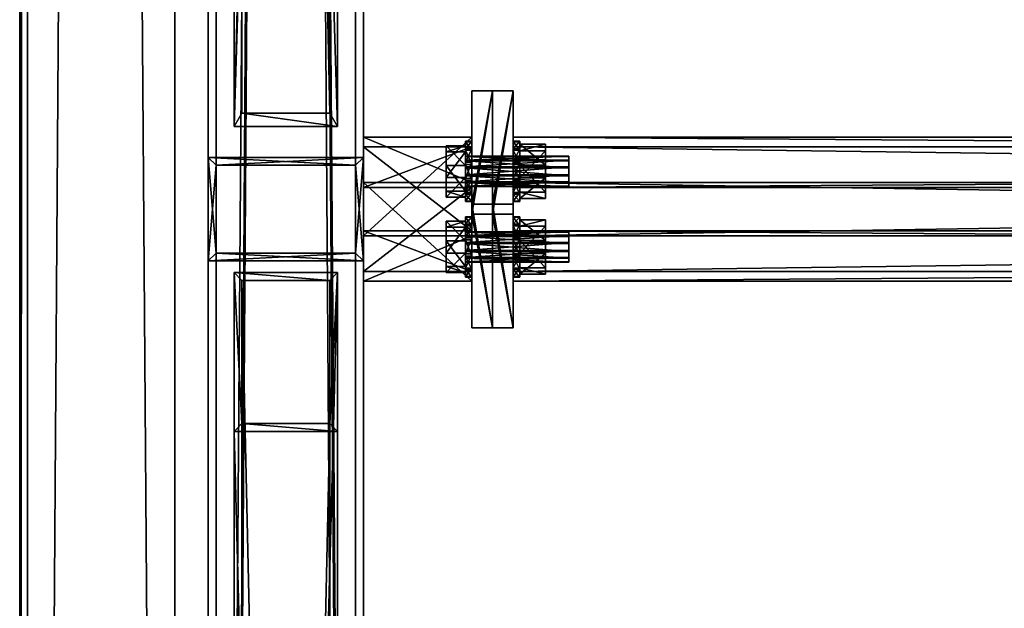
# Model space of a CAD drawing. Header units: millimetres. Extents: x 60485 to 71303, y 100 to 16900.
# Tile 714 of 1056: x 60497 to 60878, y 10046 to 10273. Entities that reach past the tile are written whole.
import ezdxf

# ---------------------------------------------------------------- set-up
doc = ezdxf.new("R2010")
doc.units = ezdxf.units.MM
for name, color, linetype in [('13', 7, 'Continuous'), ('3', 7, 'Continuous'), ('4', 7, 'Continuous'), ('6', 7, 'Continuous'), ('99', 7, 'Continuous')]:
    doc.layers.add(name, color=color, linetype=linetype)

msp = doc.modelspace()

# ---------------------------------------------------------------- meshes
at = {"layer": '13', "color": 30}
mesh = msp.add_polyface(dxfattribs=at)
corners = [(60497, 8529.52, 5694.2), (60497, 8511.98, 5636.83), (60497, 16871.02, 3081.12), (60497, 16888.56, 3138.5), (60500, 8511.98, 5636.83), (60500, 16871.02, 3081.12), (60500, 8528.65, 5691.34), (60500, 16887.68, 3135.63), (60557, 8528.65, 5691.34), (60557, 16887.68, 3135.63), (60557, 8529.52, 5694.2), (60557, 16888.56, 3138.5)]
mesh.append_faces([[corners[k] for k in face] for face in [(0, 2, 3, 3), (1, 5, 2, 2), (4, 7, 5, 5), (6, 9, 7, 7), (8, 11, 9, 9), (10, 3, 11, 11), (0, 4, 1, 1), (8, 0, 10, 10), (7, 2, 5, 5)]], dxfattribs={"vtx0": -1, "color": 30})
mesh.append_faces([[corners[k] for k in face] for face in [(4, 0, 6, 6), (6, 0, 8, 8), (3, 7, 11, 11)]], dxfattribs={"vtx0": -1, "vtx1": -1, "color": 30})
mesh.append_faces([[corners[k] for k in face] for face in [(7, 3, 2, 2)]], dxfattribs={"vtx0": -1, "vtx2": -1, "vtx3": -1, "color": 30})
mesh.append_faces([[corners[k] for k in face] for face in [(9, 11, 7, 7)]], dxfattribs={"vtx1": -1, "color": 30})
mesh.append_faces([[corners[k] for k in face] for face in [(0, 1, 2, 2), (1, 4, 5, 5), (4, 6, 7, 7), (6, 8, 9, 9), (8, 10, 11, 11), (10, 0, 3, 3)]], dxfattribs={"vtx2": -1, "vtx3": -1, "color": 30})
at = {"layer": '13', "color": 7}
mesh = msp.add_polyface(dxfattribs=at)
corners = [(60709.5, 10208.88, 5057.29), (60669.5, 10208.77, 5054.18), (60669.5, 10208.88, 5057.29), (60709.5, 10208.77, 5054.18), (60669.5, 10210.23, 5051.44), (60709.5, 10210.23, 5051.44), (60669.5, 10212.86, 5049.79), (60709.5, 10212.86, 5049.79), (60669.5, 10215.97, 5049.69), (60709.5, 10213.27, 5061.38), (60669.5, 10210.53, 5059.92), (60669.5, 10213.27, 5061.38), (60709.5, 10210.53, 5059.92), (60669.5, 10216.37, 5061.27), (60669.5, 10219.01, 5059.62), (60669.5, 10220.46, 5056.88), (60669.5, 10220.36, 5053.78), (60669.5, 10218.71, 5051.14), (60669.5, 10204.68, 5058.57), (60669.5, 10207.02, 5048.44), (60662, 10207.02, 5048.44), (60662, 10204.68, 5058.57), (60669.5, 10216.96, 5045.41), (60662, 10216.96, 5045.41), (60669.5, 10212.28, 5065.66), (60662, 10212.28, 5065.66), (60669.5, 10224.56, 5052.49), (60669.5, 10222.22, 5062.62), (60662, 10222.22, 5062.62), (60662, 10224.56, 5052.49), (60672, 10203.14, 5059.04), (60672, 10202.93, 5052.83), (60669.5, 10202.93, 5052.83), (60669.5, 10203.14, 5059.04), (60672, 10205.84, 5047.35), (60669.5, 10205.84, 5047.35), (60672, 10211.11, 5044.06), (60669.5, 10211.11, 5044.06), (60669.5, 10217.32, 5043.84), (60672, 10218.13, 5067.01), (60672, 10211.92, 5067.22), (60669.5, 10211.92, 5067.22), (60672, 10206.43, 5064.31), (60669.5, 10206.43, 5064.31), (60672, 10217.32, 5043.84), (60672, 10226.09, 5052.02), (60672, 10226.31, 5058.23), (60672, 10223.39, 5063.72), (60669.5, 10218.13, 5067.01), (60669.5, 10223.39, 5063.72), (60669.5, 10226.31, 5058.23), (60669.5, 10226.09, 5052.02), (60669.5, 10222.8, 5046.76)]
mesh.append_faces([[corners[k] for k in face] for face in [(0, 1, 2, 2), (3, 4, 1, 1), (5, 6, 4, 4), (7, 8, 6, 6), (9, 10, 11, 11), (12, 2, 10, 10), (10, 13, 11, 11), (18, 20, 21, 21), (19, 23, 20, 20), (24, 21, 25, 25), (27, 18, 24, 24), (21, 28, 25, 25), (30, 32, 33, 33), (31, 35, 32, 32), (34, 37, 35, 35), (36, 38, 37, 37), (40, 43, 41, 41), (42, 33, 43, 43), (34, 44, 36, 36), (39, 42, 40, 40), (43, 48, 41, 41)]], dxfattribs={"vtx0": -1, "color": 7})
mesh.append_faces([[corners[k] for k in face] for face in [(14, 10, 2, 2), (15, 2, 1, 1), (16, 1, 4, 4), (17, 4, 6, 6), (26, 19, 18, 18), (29, 21, 20, 20), (45, 34, 31, 31), (46, 31, 30, 30), (47, 30, 42, 42), (49, 43, 33, 33), (50, 33, 32, 32), (51, 32, 35, 35), (52, 35, 37, 37)]], dxfattribs={"vtx0": -1, "vtx2": -1, "vtx3": -1, "color": 7})
mesh.append_faces([[corners[k] for k in face] for face in [(18, 19, 20, 20), (19, 22, 23, 23), (24, 18, 21, 21), (30, 31, 32, 32), (31, 34, 35, 35), (34, 36, 37, 37), (39, 40, 41, 41), (40, 42, 43, 43), (42, 30, 33, 33)]], dxfattribs={"vtx2": -1, "vtx3": -1, "color": 7})
mesh = msp.add_polyface(dxfattribs=at)
corners = [(60709.5, 10215.97, 5049.69), (60669.5, 10218.71, 5051.14), (60669.5, 10215.97, 5049.69), (60709.5, 10218.71, 5051.14), (60669.5, 10220.36, 5053.78), (60709.5, 10220.36, 5053.78), (60669.5, 10220.46, 5056.88), (60709.5, 10220.46, 5056.88), (60669.5, 10219.01, 5059.62), (60709.5, 10219.01, 5059.62), (60669.5, 10216.37, 5061.27), (60709.5, 10216.37, 5061.27), (60669.5, 10213.27, 5061.38), (60669.5, 10210.53, 5059.92), (60669.5, 10208.88, 5057.29), (60669.5, 10208.77, 5054.18), (60669.5, 10210.23, 5051.44), (60669.5, 10212.86, 5049.79), (60669.5, 10216.96, 5045.41), (60669.5, 10224.56, 5052.49), (60662, 10224.56, 5052.49), (60662, 10216.96, 5045.41), (60669.5, 10222.22, 5062.62), (60662, 10222.22, 5062.62), (60669.5, 10212.28, 5065.66), (60662, 10212.28, 5065.66), (60669.5, 10207.02, 5048.44), (60669.5, 10204.68, 5058.57), (60662, 10204.68, 5058.57), (60662, 10207.02, 5048.44), (60672, 10211.11, 5044.06), (60672, 10217.32, 5043.84), (60669.5, 10217.32, 5043.84), (60672, 10222.8, 5046.76), (60669.5, 10222.8, 5046.76), (60672, 10226.09, 5052.02), (60669.5, 10226.09, 5052.02), (60672, 10226.31, 5058.23), (60669.5, 10226.31, 5058.23), (60672, 10223.39, 5063.72), (60669.5, 10223.39, 5063.72), (60672, 10218.13, 5067.01), (60669.5, 10218.13, 5067.01), (60669.5, 10211.92, 5067.22), (60672, 10205.84, 5047.35), (60672, 10202.93, 5052.83), (60672, 10203.14, 5059.04), (60672, 10206.43, 5064.31), (60669.5, 10206.43, 5064.31), (60669.5, 10203.14, 5059.04), (60669.5, 10202.93, 5052.83), (60669.5, 10205.84, 5047.35), (60669.5, 10211.11, 5044.06)]
mesh.append_faces([[corners[k] for k in face] for face in [(0, 1, 2, 2), (3, 4, 1, 1), (5, 6, 4, 4), (7, 8, 6, 6), (9, 10, 8, 8), (11, 12, 10, 10), (1, 17, 2, 2), (18, 20, 21, 21), (19, 23, 20, 20), (22, 25, 23, 23), (26, 19, 18, 18), (20, 29, 21, 21), (31, 34, 32, 32), (33, 36, 34, 34), (35, 38, 36, 36), (37, 40, 38, 38), (39, 42, 40, 40), (41, 43, 42, 42), (34, 52, 32, 32)]], dxfattribs={"vtx0": -1, "color": 7})
mesh.append_faces([[corners[k] for k in face] for face in [(10, 13, 8, 8), (8, 14, 6, 6), (6, 15, 4, 4), (4, 16, 1, 1), (19, 27, 22, 22), (23, 28, 20, 20), (31, 44, 33, 33), (33, 44, 35, 35), (35, 45, 37, 37), (37, 46, 39, 39), (39, 47, 41, 41), (42, 48, 40, 40), (40, 49, 38, 38), (38, 50, 36, 36), (36, 51, 34, 34)]], dxfattribs={"vtx0": -1, "vtx1": -1, "color": 7})
mesh.append_faces([[corners[k] for k in face] for face in [(18, 19, 20, 20), (19, 22, 23, 23), (22, 24, 25, 25), (30, 31, 32, 32), (31, 33, 34, 34), (33, 35, 36, 36), (35, 37, 38, 38), (37, 39, 40, 40), (39, 41, 42, 42)]], dxfattribs={"vtx2": -1, "vtx3": -1, "color": 7})
mesh = msp.add_polyface(dxfattribs=at)
corners = [(60709.5, 10208.88, 5057.29), (60709.5, 10208.77, 5054.18), (60669.5, 10208.77, 5054.18), (60709.5, 10210.23, 5051.44), (60669.5, 10210.23, 5051.44), (60709.5, 10212.86, 5049.79), (60669.5, 10212.86, 5049.79), (60709.5, 10216.37, 5061.27), (60709.5, 10213.27, 5061.38), (60669.5, 10213.27, 5061.38), (60709.5, 10210.53, 5059.92), (60669.5, 10210.53, 5059.92), (60669.5, 10208.88, 5057.29), (60709.5, 10218.71, 5051.14), (60709.5, 10220.36, 5053.78), (60709.5, 10220.46, 5056.88), (60709.5, 10219.01, 5059.62), (60700.5, 10204.13, 5058.74), (60700.5, 10206.6, 5048.05), (60690.5, 10206.6, 5048.05), (60690.5, 10204.13, 5058.74), (60700.5, 10217.09, 5044.84), (60690.5, 10217.09, 5044.84), (60700.5, 10212.15, 5066.22), (60690.5, 10212.15, 5066.22), (60700.5, 10222.64, 5063.01), (60690.5, 10222.64, 5063.01), (60690.5, 10203.14, 5059.04), (60690.5, 10202.93, 5052.83), (60688, 10202.93, 5052.83), (60688, 10203.14, 5059.04), (60690.5, 10205.84, 5047.35), (60688, 10205.84, 5047.35), (60690.5, 10211.11, 5044.06), (60688, 10211.11, 5044.06), (60688, 10217.32, 5043.84), (60690.5, 10218.13, 5067.01), (60690.5, 10211.92, 5067.22), (60688, 10211.92, 5067.22), (60690.5, 10206.43, 5064.31), (60688, 10206.43, 5064.31), (60690.5, 10217.32, 5043.84), (60690.5, 10226.09, 5052.02), (60690.5, 10226.31, 5058.23), (60690.5, 10223.39, 5063.72), (60688, 10218.13, 5067.01), (60688, 10223.39, 5063.72), (60688, 10226.31, 5058.23), (60688, 10226.09, 5052.02), (60688, 10222.8, 5046.76)]
mesh.append_faces([[corners[k] for k in face] for face in [(7, 10, 8, 8), (17, 19, 20, 20), (18, 22, 19, 19), (23, 20, 24, 24), (25, 17, 23, 23), (20, 26, 24, 24), (27, 29, 30, 30), (28, 32, 29, 29), (31, 34, 32, 32), (33, 35, 34, 34), (37, 40, 38, 38), (39, 30, 40, 40), (31, 41, 33, 33), (36, 39, 37, 37), (40, 45, 38, 38)]], dxfattribs={"vtx0": -1, "color": 7})
mesh.append_faces([[corners[k] for k in face] for face in [(13, 5, 3, 3), (14, 3, 1, 1), (15, 1, 0, 0), (16, 0, 10, 10), (25, 18, 17, 17), (26, 20, 19, 19), (42, 31, 28, 28), (43, 28, 27, 27), (44, 27, 39, 39), (46, 40, 30, 30), (47, 30, 29, 29), (48, 29, 32, 32), (49, 32, 34, 34)]], dxfattribs={"vtx0": -1, "vtx2": -1, "vtx3": -1, "color": 7})
mesh.append_faces([[corners[k] for k in face] for face in [(0, 1, 2, 2), (1, 3, 4, 4), (3, 5, 6, 6), (7, 8, 9, 9), (8, 10, 11, 11), (10, 0, 12, 12), (17, 18, 19, 19), (18, 21, 22, 22), (23, 17, 20, 20), (27, 28, 29, 29), (28, 31, 32, 32), (31, 33, 34, 34), (36, 37, 38, 38), (37, 39, 40, 40), (39, 27, 30, 30)]], dxfattribs={"vtx2": -1, "vtx3": -1, "color": 7})
mesh = msp.add_polyface(dxfattribs=at)
corners = [(60709.5, 10212.86, 5049.79), (60709.5, 10215.97, 5049.69), (60669.5, 10215.97, 5049.69), (60709.5, 10218.71, 5051.14), (60669.5, 10218.71, 5051.14), (60709.5, 10220.36, 5053.78), (60669.5, 10220.36, 5053.78), (60709.5, 10220.46, 5056.88), (60669.5, 10220.46, 5056.88), (60709.5, 10219.01, 5059.62), (60669.5, 10219.01, 5059.62), (60709.5, 10216.37, 5061.27), (60669.5, 10216.37, 5061.27), (60709.5, 10210.23, 5051.44), (60709.5, 10208.77, 5054.18), (60709.5, 10208.88, 5057.29), (60709.5, 10210.53, 5059.92), (60700.5, 10217.09, 5044.84), (60700.5, 10225.11, 5052.32), (60690.5, 10225.11, 5052.32), (60690.5, 10217.09, 5044.84), (60700.5, 10222.64, 5063.01), (60690.5, 10222.64, 5063.01), (60700.5, 10212.15, 5066.22), (60690.5, 10212.15, 5066.22), (60700.5, 10206.6, 5048.05), (60690.5, 10206.6, 5048.05), (60690.5, 10211.11, 5044.06), (60690.5, 10217.32, 5043.84), (60688, 10217.32, 5043.84), (60690.5, 10222.8, 5046.76), (60688, 10222.8, 5046.76), (60690.5, 10226.09, 5052.02), (60688, 10226.09, 5052.02), (60690.5, 10226.31, 5058.23), (60688, 10226.31, 5058.23), (60690.5, 10223.39, 5063.72), (60688, 10223.39, 5063.72), (60690.5, 10218.13, 5067.01), (60688, 10218.13, 5067.01), (60688, 10211.92, 5067.22), (60690.5, 10205.84, 5047.35), (60690.5, 10202.93, 5052.83), (60690.5, 10203.14, 5059.04), (60690.5, 10206.43, 5064.31), (60688, 10206.43, 5064.31), (60688, 10203.14, 5059.04), (60688, 10202.93, 5052.83), (60688, 10205.84, 5047.35), (60688, 10211.11, 5044.06)]
mesh.append_faces([[corners[k] for k in face] for face in [(0, 3, 1, 1), (17, 19, 20, 20), (18, 22, 19, 19), (21, 24, 22, 22), (25, 18, 17, 17), (19, 26, 20, 20), (28, 31, 29, 29), (30, 33, 31, 31), (32, 35, 33, 33), (34, 37, 35, 35), (36, 39, 37, 37), (38, 40, 39, 39), (31, 49, 29, 29)]], dxfattribs={"vtx0": -1, "color": 7})
mesh.append_faces([[corners[k] for k in face] for face in [(3, 13, 5, 5), (5, 14, 7, 7), (7, 15, 9, 9), (9, 16, 11, 11), (18, 25, 21, 21), (22, 26, 19, 19), (28, 41, 30, 30), (30, 41, 32, 32), (32, 42, 34, 34), (34, 43, 36, 36), (36, 44, 38, 38), (39, 45, 37, 37), (37, 46, 35, 35), (35, 47, 33, 33), (33, 48, 31, 31)]], dxfattribs={"vtx0": -1, "vtx1": -1, "color": 7})
mesh.append_faces([[corners[k] for k in face] for face in [(0, 1, 2, 2), (1, 3, 4, 4), (3, 5, 6, 6), (5, 7, 8, 8), (7, 9, 10, 10), (9, 11, 12, 12), (17, 18, 19, 19), (18, 21, 22, 22), (21, 23, 24, 24), (27, 28, 29, 29), (28, 30, 31, 31), (30, 32, 33, 33), (32, 34, 35, 35), (34, 36, 37, 37), (36, 38, 39, 39)]], dxfattribs={"vtx2": -1, "vtx3": -1, "color": 7})
mesh = msp.add_polyface(dxfattribs=at)
corners = [(60709.5, 10179.64, 4961.66), (60669.5, 10179.54, 4958.55), (60669.5, 10179.64, 4961.66), (60709.5, 10179.54, 4958.55), (60669.5, 10180.99, 4955.81), (60709.5, 10180.99, 4955.81), (60669.5, 10183.63, 4954.16), (60709.5, 10183.63, 4954.16), (60669.5, 10186.73, 4954.05), (60709.5, 10184.03, 4965.75), (60669.5, 10181.29, 4964.29), (60669.5, 10184.03, 4965.75), (60709.5, 10181.29, 4964.29), (60669.5, 10187.14, 4965.64), (60669.5, 10189.77, 4963.99), (60669.5, 10191.23, 4961.25), (60669.5, 10191.12, 4958.15), (60669.5, 10189.47, 4955.51), (60669.5, 10175.44, 4962.94), (60669.5, 10177.78, 4952.81), (60662, 10177.78, 4952.81), (60662, 10175.44, 4962.94), (60669.5, 10187.72, 4949.78), (60662, 10187.72, 4949.78), (60669.5, 10183.04, 4970.03), (60662, 10183.04, 4970.03), (60669.5, 10195.32, 4956.86), (60669.5, 10192.98, 4966.99), (60662, 10192.98, 4966.99), (60662, 10195.32, 4956.86), (60672, 10173.91, 4963.41), (60672, 10173.69, 4957.2), (60669.5, 10173.69, 4957.2), (60669.5, 10173.91, 4963.41), (60672, 10176.61, 4951.72), (60669.5, 10176.61, 4951.72), (60672, 10181.87, 4948.43), (60669.5, 10181.87, 4948.43), (60669.5, 10188.08, 4948.21), (60672, 10188.89, 4971.38), (60672, 10182.68, 4971.59), (60669.5, 10182.68, 4971.59), (60672, 10177.2, 4968.68), (60669.5, 10177.2, 4968.68), (60672, 10193.57, 4951.12), (60672, 10196.86, 4956.39), (60672, 10197.07, 4962.6), (60672, 10194.16, 4968.09), (60669.5, 10188.89, 4971.38), (60669.5, 10194.16, 4968.09), (60669.5, 10197.07, 4962.6), (60669.5, 10196.86, 4956.39), (60669.5, 10193.57, 4951.12)]
mesh.append_faces([[corners[k] for k in face] for face in [(0, 1, 2, 2), (3, 4, 1, 1), (5, 6, 4, 4), (7, 8, 6, 6), (9, 10, 11, 11), (12, 2, 10, 10), (10, 13, 11, 11), (18, 20, 21, 21), (19, 23, 20, 20), (24, 21, 25, 25), (27, 18, 24, 24), (21, 28, 25, 25), (30, 32, 33, 33), (31, 35, 32, 32), (34, 37, 35, 35), (36, 38, 37, 37), (40, 43, 41, 41), (42, 33, 43, 43), (39, 42, 40, 40), (43, 48, 41, 41)]], dxfattribs={"vtx0": -1, "color": 7})
mesh.append_faces([[corners[k] for k in face] for face in [(14, 10, 2, 2), (15, 2, 1, 1), (16, 1, 4, 4), (17, 4, 6, 6), (26, 19, 18, 18), (29, 21, 20, 20), (44, 36, 34, 34), (45, 34, 31, 31), (46, 31, 30, 30), (47, 30, 42, 42), (49, 43, 33, 33), (50, 33, 32, 32), (51, 32, 35, 35), (52, 35, 37, 37)]], dxfattribs={"vtx0": -1, "vtx2": -1, "vtx3": -1, "color": 7})
mesh.append_faces([[corners[k] for k in face] for face in [(18, 19, 20, 20), (19, 22, 23, 23), (24, 18, 21, 21), (30, 31, 32, 32), (31, 34, 35, 35), (34, 36, 37, 37), (39, 40, 41, 41), (40, 42, 43, 43), (42, 30, 33, 33)]], dxfattribs={"vtx2": -1, "vtx3": -1, "color": 7})
mesh = msp.add_polyface(dxfattribs=at)
corners = [(60709.5, 10186.73, 4954.05), (60669.5, 10189.47, 4955.51), (60669.5, 10186.73, 4954.05), (60709.5, 10189.47, 4955.51), (60669.5, 10191.12, 4958.15), (60709.5, 10191.12, 4958.15), (60669.5, 10191.23, 4961.25), (60709.5, 10191.23, 4961.25), (60669.5, 10189.77, 4963.99), (60709.5, 10189.77, 4963.99), (60669.5, 10187.14, 4965.64), (60709.5, 10187.14, 4965.64), (60669.5, 10184.03, 4965.75), (60669.5, 10181.29, 4964.29), (60669.5, 10179.64, 4961.66), (60669.5, 10179.54, 4958.55), (60669.5, 10180.99, 4955.81), (60669.5, 10183.63, 4954.16), (60669.5, 10187.72, 4949.78), (60669.5, 10195.32, 4956.86), (60662, 10195.32, 4956.86), (60662, 10187.72, 4949.78), (60669.5, 10192.98, 4966.99), (60662, 10192.98, 4966.99), (60669.5, 10183.04, 4970.03), (60662, 10183.04, 4970.03), (60669.5, 10177.78, 4952.81), (60669.5, 10175.44, 4962.94), (60662, 10175.44, 4962.94), (60662, 10177.78, 4952.81), (60672, 10181.87, 4948.43), (60672, 10188.08, 4948.21), (60669.5, 10188.08, 4948.21), (60672, 10193.57, 4951.12), (60669.5, 10193.57, 4951.12), (60672, 10196.86, 4956.39), (60669.5, 10196.86, 4956.39), (60672, 10197.07, 4962.6), (60669.5, 10197.07, 4962.6), (60672, 10194.16, 4968.09), (60669.5, 10194.16, 4968.09), (60672, 10188.89, 4971.38), (60669.5, 10188.89, 4971.38), (60669.5, 10182.68, 4971.59), (60672, 10176.61, 4951.72), (60672, 10173.69, 4957.2), (60672, 10173.91, 4963.41), (60672, 10177.2, 4968.68), (60669.5, 10177.2, 4968.68), (60669.5, 10173.91, 4963.41), (60669.5, 10173.69, 4957.2), (60669.5, 10176.61, 4951.72), (60669.5, 10181.87, 4948.43)]
mesh.append_faces([[corners[k] for k in face] for face in [(0, 1, 2, 2), (3, 4, 1, 1), (5, 6, 4, 4), (7, 8, 6, 6), (9, 10, 8, 8), (11, 12, 10, 10), (1, 17, 2, 2), (18, 20, 21, 21), (19, 23, 20, 20), (22, 25, 23, 23), (26, 19, 18, 18), (20, 29, 21, 21), (31, 34, 32, 32), (33, 36, 34, 34), (35, 38, 36, 36), (37, 40, 38, 38), (39, 42, 40, 40), (41, 43, 42, 42), (30, 33, 31, 31), (34, 52, 32, 32)]], dxfattribs={"vtx0": -1, "color": 7})
mesh.append_faces([[corners[k] for k in face] for face in [(10, 13, 8, 8), (8, 14, 6, 6), (6, 15, 4, 4), (4, 16, 1, 1), (19, 27, 22, 22), (23, 28, 20, 20), (33, 44, 35, 35), (35, 45, 37, 37), (37, 46, 39, 39), (39, 47, 41, 41), (42, 48, 40, 40), (40, 49, 38, 38), (38, 50, 36, 36), (36, 51, 34, 34)]], dxfattribs={"vtx0": -1, "vtx1": -1, "color": 7})
mesh.append_faces([[corners[k] for k in face] for face in [(18, 19, 20, 20), (19, 22, 23, 23), (22, 24, 25, 25), (30, 31, 32, 32), (31, 33, 34, 34), (33, 35, 36, 36), (35, 37, 38, 38), (37, 39, 40, 40), (39, 41, 42, 42)]], dxfattribs={"vtx2": -1, "vtx3": -1, "color": 7})
mesh = msp.add_polyface(dxfattribs=at)
corners = [(60709.5, 10179.64, 4961.66), (60709.5, 10179.54, 4958.55), (60669.5, 10179.54, 4958.55), (60709.5, 10180.99, 4955.81), (60669.5, 10180.99, 4955.81), (60709.5, 10183.63, 4954.16), (60669.5, 10183.63, 4954.16), (60709.5, 10187.14, 4965.64), (60709.5, 10184.03, 4965.75), (60669.5, 10184.03, 4965.75), (60709.5, 10181.29, 4964.29), (60669.5, 10181.29, 4964.29), (60669.5, 10179.64, 4961.66), (60709.5, 10189.47, 4955.51), (60709.5, 10191.12, 4958.15), (60709.5, 10191.23, 4961.25), (60709.5, 10189.77, 4963.99), (60700.5, 10174.89, 4963.11), (60700.5, 10177.36, 4952.42), (60690.5, 10177.36, 4952.42), (60690.5, 10174.89, 4963.11), (60700.5, 10187.85, 4949.21), (60690.5, 10187.85, 4949.21), (60700.5, 10182.91, 4970.59), (60690.5, 10182.91, 4970.59), (60700.5, 10193.4, 4967.38), (60690.5, 10193.4, 4967.38), (60690.5, 10173.91, 4963.41), (60690.5, 10173.69, 4957.2), (60688, 10173.69, 4957.2), (60688, 10173.91, 4963.41), (60690.5, 10176.61, 4951.72), (60688, 10176.61, 4951.72), (60690.5, 10181.87, 4948.43), (60688, 10181.87, 4948.43), (60688, 10188.08, 4948.21), (60690.5, 10188.89, 4971.38), (60690.5, 10182.68, 4971.59), (60688, 10182.68, 4971.59), (60690.5, 10177.2, 4968.68), (60688, 10177.2, 4968.68), (60690.5, 10193.57, 4951.12), (60690.5, 10196.86, 4956.39), (60690.5, 10197.07, 4962.6), (60690.5, 10194.16, 4968.09), (60688, 10188.89, 4971.38), (60688, 10194.16, 4968.09), (60688, 10197.07, 4962.6), (60688, 10196.86, 4956.39), (60688, 10193.57, 4951.12)]
mesh.append_faces([[corners[k] for k in face] for face in [(7, 10, 8, 8), (17, 19, 20, 20), (18, 22, 19, 19), (23, 20, 24, 24), (25, 17, 23, 23), (20, 26, 24, 24), (27, 29, 30, 30), (28, 32, 29, 29), (31, 34, 32, 32), (33, 35, 34, 34), (37, 40, 38, 38), (39, 30, 40, 40), (36, 39, 37, 37), (40, 45, 38, 38)]], dxfattribs={"vtx0": -1, "color": 7})
mesh.append_faces([[corners[k] for k in face] for face in [(13, 5, 3, 3), (14, 3, 1, 1), (15, 1, 0, 0), (16, 0, 10, 10), (25, 18, 17, 17), (26, 20, 19, 19), (41, 33, 31, 31), (42, 31, 28, 28), (43, 28, 27, 27), (44, 27, 39, 39), (46, 40, 30, 30), (47, 30, 29, 29), (48, 29, 32, 32), (49, 32, 34, 34)]], dxfattribs={"vtx0": -1, "vtx2": -1, "vtx3": -1, "color": 7})
mesh.append_faces([[corners[k] for k in face] for face in [(0, 1, 2, 2), (1, 3, 4, 4), (3, 5, 6, 6), (7, 8, 9, 9), (8, 10, 11, 11), (10, 0, 12, 12), (17, 18, 19, 19), (18, 21, 22, 22), (23, 17, 20, 20), (27, 28, 29, 29), (28, 31, 32, 32), (31, 33, 34, 34), (36, 37, 38, 38), (37, 39, 40, 40), (39, 27, 30, 30)]], dxfattribs={"vtx2": -1, "vtx3": -1, "color": 7})
mesh = msp.add_polyface(dxfattribs=at)
corners = [(60709.5, 10183.63, 4954.16), (60709.5, 10186.73, 4954.05), (60669.5, 10186.73, 4954.05), (60709.5, 10189.47, 4955.51), (60669.5, 10189.47, 4955.51), (60709.5, 10191.12, 4958.15), (60669.5, 10191.12, 4958.15), (60709.5, 10191.23, 4961.25), (60669.5, 10191.23, 4961.25), (60709.5, 10189.77, 4963.99), (60669.5, 10189.77, 4963.99), (60709.5, 10187.14, 4965.64), (60669.5, 10187.14, 4965.64), (60709.5, 10180.99, 4955.81), (60709.5, 10179.54, 4958.55), (60709.5, 10179.64, 4961.66), (60709.5, 10181.29, 4964.29), (60700.5, 10187.85, 4949.21), (60700.5, 10195.87, 4956.69), (60690.5, 10195.87, 4956.69), (60690.5, 10187.85, 4949.21), (60700.5, 10193.4, 4967.38), (60690.5, 10193.4, 4967.38), (60700.5, 10182.91, 4970.59), (60690.5, 10182.91, 4970.59), (60700.5, 10177.36, 4952.42), (60690.5, 10177.36, 4952.42), (60690.5, 10181.87, 4948.43), (60690.5, 10188.08, 4948.21), (60688, 10188.08, 4948.21), (60690.5, 10193.57, 4951.12), (60688, 10193.57, 4951.12), (60690.5, 10196.86, 4956.39), (60688, 10196.86, 4956.39), (60690.5, 10197.07, 4962.6), (60688, 10197.07, 4962.6), (60690.5, 10194.16, 4968.09), (60688, 10194.16, 4968.09), (60690.5, 10188.89, 4971.38), (60688, 10188.89, 4971.38), (60688, 10182.68, 4971.59), (60690.5, 10176.61, 4951.72), (60690.5, 10173.69, 4957.2), (60690.5, 10173.91, 4963.41), (60690.5, 10177.2, 4968.68), (60688, 10177.2, 4968.68), (60688, 10173.91, 4963.41), (60688, 10173.69, 4957.2), (60688, 10176.61, 4951.72), (60688, 10181.87, 4948.43)]
mesh.append_faces([[corners[k] for k in face] for face in [(0, 3, 1, 1), (17, 19, 20, 20), (18, 22, 19, 19), (21, 24, 22, 22), (25, 18, 17, 17), (19, 26, 20, 20), (28, 31, 29, 29), (30, 33, 31, 31), (32, 35, 33, 33), (34, 37, 35, 35), (36, 39, 37, 37), (38, 40, 39, 39), (27, 30, 28, 28), (31, 49, 29, 29)]], dxfattribs={"vtx0": -1, "color": 7})
mesh.append_faces([[corners[k] for k in face] for face in [(3, 13, 5, 5), (5, 14, 7, 7), (7, 15, 9, 9), (9, 16, 11, 11), (18, 25, 21, 21), (22, 26, 19, 19), (30, 41, 32, 32), (32, 42, 34, 34), (34, 43, 36, 36), (36, 44, 38, 38), (39, 45, 37, 37), (37, 46, 35, 35), (35, 47, 33, 33), (33, 48, 31, 31)]], dxfattribs={"vtx0": -1, "vtx1": -1, "color": 7})
mesh.append_faces([[corners[k] for k in face] for face in [(0, 1, 2, 2), (1, 3, 4, 4), (3, 5, 6, 6), (5, 7, 8, 8), (7, 9, 10, 10), (9, 11, 12, 12), (17, 18, 19, 19), (18, 21, 22, 22), (21, 23, 24, 24), (27, 28, 29, 29), (28, 30, 31, 31), (30, 32, 33, 33), (32, 34, 35, 35), (34, 36, 37, 37), (36, 38, 39, 39)]], dxfattribs={"vtx2": -1, "vtx3": -1, "color": 7})
at = {"layer": '3', "color": 91}
mesh = msp.add_polyface(dxfattribs=at)
corners = [(60573, 16854.96, 2970.03), (60573, 16738.42, 2970.03), (60573, 8515, 5484.18), (60573, 8515, 5561.56), (60573, 16854.96, 3011.78), (60627, 8515, 5561.56), (60627, 16854.96, 3011.78), (60627, 16738.42, 2970.03), (60627, 16854.96, 2970.03), (60627, 8515, 5484.18), (60630, 8515, 5564.7), (60630, 8515, 5481.04), (60570, 8515, 5481.04), (60570, 8515, 5564.7), (60570, 16854.96, 3014.92), (60630, 16854.96, 3014.92), (60630, 16854.96, 2970.03), (60570, 16854.96, 2970.03), (60570, 16728.16, 2970.03), (60630, 16728.16, 2970.03)]
mesh.append_faces([[corners[k] for k in face] for face in [(1, 4, 0, 0), (3, 1, 2, 2), (3, 6, 4, 4), (7, 5, 9, 9), (6, 7, 8, 8), (1, 9, 2, 2), (10, 14, 15, 15), (16, 6, 8, 8), (0, 14, 17, 17), (18, 13, 12, 12), (14, 18, 17, 17), (19, 12, 11, 11), (19, 15, 16, 16), (10, 19, 11, 11), (7, 16, 8, 8), (17, 1, 0, 0)]], dxfattribs={"vtx0": -1, "color": 91})
mesh.append_faces([[corners[k] for k in face] for face in [(4, 1, 3, 3), (5, 7, 6, 6), (10, 5, 13, 13), (5, 11, 9, 9), (9, 11, 2, 2), (13, 3, 12, 12), (3, 13, 5, 5), (12, 2, 11, 11), (14, 4, 15, 15), (15, 6, 16, 16), (13, 18, 14, 14), (15, 19, 10, 10), (19, 7, 18, 18), (18, 1, 17, 17), (1, 18, 7, 7)]], dxfattribs={"vtx0": -1, "vtx1": -1, "color": 91})
mesh.append_faces([[corners[k] for k in face] for face in [(5, 10, 11, 11), (12, 3, 2, 2), (14, 0, 4, 4), (15, 4, 6, 6), (7, 19, 16, 16)]], dxfattribs={"vtx0": -1, "vtx2": -1, "vtx3": -1, "color": 91})
mesh.append_faces([[corners[k] for k in face] for face in [(3, 5, 6, 6), (1, 7, 9, 9), (10, 13, 14, 14), (19, 18, 12, 12)]], dxfattribs={"vtx2": -1, "vtx3": -1, "color": 91})
mesh = msp.add_polyface(dxfattribs=at)
corners = [(60709.22, 8663.85, 5438.67), (60681.18, 8707.98, 5425.18), (63090.78, 10108.11, 4997.12), (63118.82, 10063.98, 5010.61), (60681.18, 8729.62, 5495.95), (63090.78, 10129.75, 5067.89), (60709.22, 8685.48, 5509.44), (63118.82, 10085.61, 5081.38), (60710.78, 8660.52, 5436.56), (60710.78, 8683.91, 5513.06), (63120.38, 10084.04, 5085), (63120.38, 10060.65, 5008.49), (60679.62, 8732.94, 5498.07), (63089.22, 10133.08, 5070), (60679.62, 8709.56, 5421.56), (63089.22, 10109.69, 4993.5)]
mesh.append_faces([[corners[k] for k in face] for face in [(0, 2, 3, 3), (1, 5, 2, 2), (4, 7, 5, 5), (6, 3, 7, 7), (8, 10, 11, 11), (9, 13, 10, 10), (12, 15, 13, 13), (14, 11, 15, 15)]], dxfattribs={"vtx0": -1, "color": 91})
mesh.append_faces([[corners[k] for k in face] for face in [(6, 8, 0, 0), (12, 4, 14, 14), (11, 3, 15, 15), (3, 10, 7, 7), (7, 10, 5, 5), (15, 2, 13, 13), (2, 15, 3, 3)]], dxfattribs={"vtx0": -1, "vtx1": -1, "color": 91})
mesh.append_faces([[corners[k] for k in face] for face in [(9, 6, 4, 4), (6, 9, 8, 8), (0, 8, 14, 14), (4, 12, 9, 9), (14, 4, 1, 1), (14, 1, 0, 0), (3, 11, 10, 10), (5, 10, 13, 13), (13, 2, 5, 5)]], dxfattribs={"vtx0": -1, "vtx2": -1, "vtx3": -1, "color": 91})
mesh.append_faces([[corners[k] for k in face] for face in [(0, 1, 2, 2), (1, 4, 5, 5), (4, 6, 7, 7), (6, 0, 3, 3), (8, 9, 10, 10), (9, 12, 13, 13), (12, 14, 15, 15), (14, 8, 11, 11)]], dxfattribs={"vtx2": -1, "vtx3": -1, "color": 91})
at = {"layer": '4', "color": 171}
mesh = msp.add_polyface(dxfattribs=at)
corners = [(60617, 10237.18, 4954.52), (60583, 10237.18, 4954.52), (60583, 11800.84, 3030.03), (60617, 11800.84, 3030.03), (60583, 10329.76, 4926.22), (60583, 11870.41, 3030.03), (60617, 10329.76, 4926.22), (60617, 11870.41, 3030.03), (60620, 10232.04, 4956.09), (60620, 10334.9, 4924.65), (60620, 11874.28, 3030.03), (60620, 11796.97, 3030.03), (60580, 10334.9, 4924.65), (60580, 11874.28, 3030.03), (60580, 10232.04, 4956.09), (60580, 11796.97, 3030.03)]
mesh.append_faces([[corners[k] for k in face] for face in [(0, 2, 3, 3), (1, 5, 2, 2), (4, 7, 5, 5), (6, 3, 7, 7), (8, 10, 11, 11), (9, 13, 10, 10), (12, 15, 13, 13), (14, 11, 15, 15)]], dxfattribs={"vtx0": -1, "color": 171})
mesh.append_faces([[corners[k] for k in face] for face in [(9, 6, 12, 12), (6, 8, 0, 0), (0, 8, 1, 1), (12, 4, 14, 14), (4, 12, 6, 6), (14, 1, 8, 8), (11, 3, 15, 15), (3, 10, 7, 7), (7, 10, 5, 5), (15, 2, 13, 13), (2, 15, 3, 3), (13, 5, 10, 10)]], dxfattribs={"vtx0": -1, "vtx1": -1, "color": 171})
mesh.append_faces([[corners[k] for k in face] for face in [(6, 9, 8, 8), (14, 4, 1, 1), (3, 11, 10, 10), (13, 2, 5, 5)]], dxfattribs={"vtx0": -1, "vtx2": -1, "vtx3": -1, "color": 171})
mesh.append_faces([[corners[k] for k in face] for face in [(0, 1, 2, 2), (1, 4, 5, 5), (4, 6, 7, 7), (6, 0, 3, 3), (8, 9, 10, 10), (9, 12, 13, 13), (12, 14, 15, 15), (14, 8, 11, 11)]], dxfattribs={"vtx2": -1, "vtx3": -1, "color": 171})
mesh = msp.add_polyface(dxfattribs=at)
corners = [(60672, 10208.36, 4976.93), (60672, 10175.85, 4986.87), (60630, 10175.85, 4986.87), (60630, 10208.36, 4976.93), (60672, 10191.64, 5038.51), (60630, 10191.64, 5038.51), (60672, 10224.15, 5028.57), (60630, 10224.15, 5028.57), (60672, 10210.35, 4973.18), (60672, 10227.9, 5030.56), (60630, 10227.9, 5030.56), (60630, 10210.35, 4973.18), (60672, 10189.65, 5042.25), (60630, 10189.65, 5042.25), (60672, 10172.1, 4984.87), (60630, 10172.1, 4984.87)]
mesh.append_faces([[corners[k] for k in face] for face in [(0, 2, 3, 3), (1, 5, 2, 2), (4, 7, 5, 5), (6, 3, 7, 7), (8, 10, 11, 11), (9, 13, 10, 10), (12, 15, 13, 13), (14, 11, 15, 15)]], dxfattribs={"vtx0": -1, "color": 171})
mesh.append_faces([[corners[k] for k in face] for face in [(9, 6, 12, 12), (6, 8, 0, 0), (14, 0, 8, 8), (10, 3, 11, 11), (3, 10, 7, 7), (7, 10, 5, 5), (15, 2, 13, 13), (2, 11, 3, 3), (13, 5, 10, 10)]], dxfattribs={"vtx0": -1, "vtx1": -1, "color": 171})
mesh.append_faces([[corners[k] for k in face] for face in [(6, 9, 8, 8), (12, 6, 4, 4), (4, 14, 12, 12), (14, 4, 1, 1), (14, 1, 0, 0), (2, 15, 11, 11), (13, 2, 5, 5)]], dxfattribs={"vtx0": -1, "vtx2": -1, "vtx3": -1, "color": 171})
mesh.append_faces([[corners[k] for k in face] for face in [(0, 1, 2, 2), (1, 4, 5, 5), (4, 6, 7, 7), (6, 0, 3, 3), (8, 9, 10, 10), (9, 12, 13, 13), (12, 14, 15, 15), (14, 8, 11, 11)]], dxfattribs={"vtx2": -1, "vtx3": -1, "color": 171})
mesh = msp.add_polyface(dxfattribs=at)
corners = [(63112, 10208.36, 4976.93), (63112, 10175.85, 4986.87), (60688, 10175.85, 4986.87), (60688, 10208.36, 4976.93), (63112, 10191.64, 5038.51), (60688, 10191.64, 5038.51), (63112, 10224.15, 5028.57), (60688, 10224.15, 5028.57), (63112, 10210.35, 4973.18), (63112, 10227.9, 5030.56), (60688, 10227.9, 5030.56), (60688, 10210.35, 4973.18), (63112, 10189.65, 5042.25), (60688, 10189.65, 5042.25), (63112, 10172.1, 4984.87), (60688, 10172.1, 4984.87)]
mesh.append_faces([[corners[k] for k in face] for face in [(0, 2, 3, 3), (1, 5, 2, 2), (4, 7, 5, 5), (6, 3, 7, 7), (8, 10, 11, 11), (9, 13, 10, 10), (12, 15, 13, 13), (14, 11, 15, 15)]], dxfattribs={"vtx0": -1, "color": 171})
mesh.append_faces([[corners[k] for k in face] for face in [(9, 6, 12, 12), (6, 8, 0, 0), (0, 8, 1, 1), (12, 4, 14, 14), (4, 12, 6, 6), (14, 1, 8, 8), (11, 3, 15, 15), (3, 10, 7, 7), (7, 10, 5, 5), (15, 2, 13, 13), (2, 15, 3, 3), (13, 5, 10, 10)]], dxfattribs={"vtx0": -1, "vtx1": -1, "color": 171})
mesh.append_faces([[corners[k] for k in face] for face in [(6, 9, 8, 8), (14, 4, 1, 1), (3, 11, 10, 10), (13, 2, 5, 5)]], dxfattribs={"vtx0": -1, "vtx2": -1, "vtx3": -1, "color": 171})
mesh.append_faces([[corners[k] for k in face] for face in [(0, 1, 2, 2), (1, 4, 5, 5), (4, 6, 7, 7), (6, 0, 3, 3), (8, 9, 10, 10), (9, 12, 13, 13), (12, 14, 15, 15), (14, 8, 11, 11)]], dxfattribs={"vtx2": -1, "vtx3": -1, "color": 171})
mesh = msp.add_polyface(dxfattribs=at)
corners = [(60573, 10183, 4971.09), (60573, 10217, 4960.69), (60573, 10217, 3030.03), (60573, 10183, 3030.03), (60627, 10217, 4960.69), (60627, 10217, 3030.03), (60627, 10183, 4971.09), (60627, 10183, 3030.03), (60570, 10180, 4972), (60630, 10180, 4972), (60630, 10180, 3030.03), (60570, 10180, 3030.03), (60630, 10220, 4959.77), (60630, 10220, 3030.03), (60570, 10220, 4959.77), (60570, 10220, 3030.03)]
mesh.append_faces([[corners[k] for k in face] for face in [(0, 2, 3, 3), (1, 5, 2, 2), (4, 7, 5, 5), (6, 3, 7, 7), (8, 10, 11, 11), (9, 13, 10, 10), (12, 15, 13, 13), (14, 11, 15, 15)]], dxfattribs={"vtx0": -1, "color": 171})
mesh.append_faces([[corners[k] for k in face] for face in [(9, 6, 12, 12), (6, 8, 0, 0), (0, 8, 1, 1), (12, 4, 14, 14), (4, 12, 6, 6), (14, 1, 8, 8), (11, 3, 15, 15), (3, 10, 7, 7), (7, 10, 5, 5), (15, 2, 13, 13), (2, 15, 3, 3), (13, 5, 10, 10)]], dxfattribs={"vtx0": -1, "vtx1": -1, "color": 171})
mesh.append_faces([[corners[k] for k in face] for face in [(6, 9, 8, 8), (14, 4, 1, 1), (3, 11, 10, 10), (13, 2, 5, 5)]], dxfattribs={"vtx0": -1, "vtx2": -1, "vtx3": -1, "color": 171})
mesh.append_faces([[corners[k] for k in face] for face in [(0, 1, 2, 2), (1, 4, 5, 5), (4, 6, 7, 7), (6, 0, 3, 3), (8, 9, 10, 10), (9, 12, 13, 13), (12, 14, 15, 15), (14, 8, 11, 11)]], dxfattribs={"vtx2": -1, "vtx3": -1, "color": 171})
mesh = msp.add_polyface(dxfattribs=at)
corners = [(60583, 10172.44, 4974.31), (60617, 10172.44, 4974.31), (60617, 8638.07, 3030.03), (60583, 8638.07, 3030.03), (60617, 10117.02, 4991.26), (60617, 8569.28, 3030.03), (60583, 10117.02, 4991.26), (60583, 8569.28, 3030.03), (60580, 10175.52, 4973.37), (60580, 10113.94, 4992.2), (60580, 8565.46, 3030.03), (60580, 8641.89, 3030.03), (60620, 10113.94, 4992.2), (60620, 8565.46, 3030.03), (60620, 10175.52, 4973.37), (60620, 8641.89, 3030.03)]
mesh.append_faces([[corners[k] for k in face] for face in [(0, 2, 3, 3), (1, 5, 2, 2), (4, 7, 5, 5), (6, 3, 7, 7), (8, 10, 11, 11), (9, 13, 10, 10), (12, 15, 13, 13), (14, 11, 15, 15)]], dxfattribs={"vtx0": -1, "color": 171})
mesh.append_faces([[corners[k] for k in face] for face in [(9, 6, 12, 12), (6, 8, 0, 0), (0, 8, 1, 1), (12, 4, 14, 14), (4, 12, 6, 6), (14, 1, 8, 8), (11, 3, 15, 15), (3, 10, 7, 7), (7, 10, 5, 5), (15, 2, 13, 13), (2, 15, 3, 3), (13, 5, 10, 10)]], dxfattribs={"vtx0": -1, "vtx1": -1, "color": 171})
mesh.append_faces([[corners[k] for k in face] for face in [(6, 9, 8, 8), (14, 4, 1, 1), (3, 11, 10, 10), (13, 2, 5, 5)]], dxfattribs={"vtx0": -1, "vtx2": -1, "vtx3": -1, "color": 171})
mesh.append_faces([[corners[k] for k in face] for face in [(0, 1, 2, 2), (1, 4, 5, 5), (4, 6, 7, 7), (6, 0, 3, 3), (8, 9, 10, 10), (9, 12, 13, 13), (12, 14, 15, 15), (14, 8, 11, 11)]], dxfattribs={"vtx2": -1, "vtx3": -1, "color": 171})
at = {"layer": '6', "color": 2}
mesh = msp.add_polyface(dxfattribs=at)
corners = [(60627, 8515, 2973.03), (60573, 8515, 2973.03), (60573, 16718.35, 2973.03), (60627, 16718.35, 2973.03), (60573, 8515, 3027.03), (60573, 16541.72, 3027.03), (60627, 8515, 3027.03), (60627, 16541.72, 3027.03), (60630, 8515, 2970.03), (60630, 8515, 3030.03), (60630, 16531.91, 3030.03), (60630, 16728.16, 2970.03), (60570, 8515, 3030.03), (60570, 16531.91, 3030.03), (60570, 8515, 2970.03), (60570, 16728.16, 2970.03)]
mesh.append_faces([[corners[k] for k in face] for face in [(0, 2, 3, 3), (1, 5, 2, 2), (4, 7, 5, 5), (6, 3, 7, 7), (8, 10, 11, 11), (9, 13, 10, 10), (12, 15, 13, 13), (14, 11, 15, 15)]], dxfattribs={"vtx0": -1, "color": 2})
mesh.append_faces([[corners[k] for k in face] for face in [(9, 6, 12, 12), (6, 8, 0, 0), (0, 8, 1, 1), (12, 4, 14, 14), (4, 12, 6, 6), (14, 1, 8, 8), (11, 3, 15, 15), (3, 10, 7, 7), (7, 10, 5, 5), (15, 2, 13, 13), (2, 15, 3, 3), (13, 5, 10, 10)]], dxfattribs={"vtx0": -1, "vtx1": -1, "color": 2})
mesh.append_faces([[corners[k] for k in face] for face in [(6, 9, 8, 8), (14, 4, 1, 1), (3, 11, 10, 10), (13, 2, 5, 5)]], dxfattribs={"vtx0": -1, "vtx2": -1, "vtx3": -1, "color": 2})
mesh.append_faces([[corners[k] for k in face] for face in [(0, 1, 2, 2), (1, 4, 5, 5), (4, 6, 7, 7), (6, 0, 3, 3), (8, 9, 10, 10), (9, 12, 13, 13), (12, 14, 15, 15), (14, 8, 11, 11)]], dxfattribs={"vtx2": -1, "vtx3": -1, "color": 2})
at = {"layer": '99', "color": 7}
mesh = msp.add_polyface(dxfattribs=at)
corners = [(60672, 10245.84, 5072.13), (60672, 10198.02, 5086.75), (60672, 10154.16, 4943.3), (60672, 10201.98, 4928.68), (60680, 10198.02, 5086.75), (60680, 10154.16, 4943.3), (60680, 10245.84, 5072.13), (60680, 10201.98, 4928.68)]
mesh.append_faces([[corners[k] for k in face] for face in [(0, 2, 3, 3), (1, 5, 2, 2), (4, 7, 5, 5), (6, 3, 7, 7), (1, 6, 4, 4), (3, 5, 7, 7)]], dxfattribs={"vtx0": -1, "color": 7})
mesh.append_faces([[corners[k] for k in face] for face in [(0, 1, 2, 2), (1, 4, 5, 5), (4, 6, 7, 7), (6, 0, 3, 3), (1, 0, 6, 6), (3, 2, 5, 5)]], dxfattribs={"vtx2": -1, "vtx3": -1, "color": 7})
mesh = msp.add_polyface(dxfattribs=at)
corners = [(60680, 10245.84, 5072.13), (60680, 10198.02, 5086.75), (60680, 10154.16, 4943.3), (60680, 10201.98, 4928.68), (60688, 10198.02, 5086.75), (60688, 10154.16, 4943.3), (60688, 10245.84, 5072.13), (60688, 10201.98, 4928.68)]
mesh.append_faces([[corners[k] for k in face] for face in [(0, 2, 3, 3), (1, 5, 2, 2), (4, 7, 5, 5), (6, 3, 7, 7), (1, 6, 4, 4), (3, 5, 7, 7)]], dxfattribs={"vtx0": -1, "color": 7})
mesh.append_faces([[corners[k] for k in face] for face in [(0, 1, 2, 2), (1, 4, 5, 5), (4, 6, 7, 7), (6, 0, 3, 3), (1, 0, 6, 6), (3, 2, 5, 5)]], dxfattribs={"vtx2": -1, "vtx3": -1, "color": 7})

doc.saveas('drawing.dxf')
